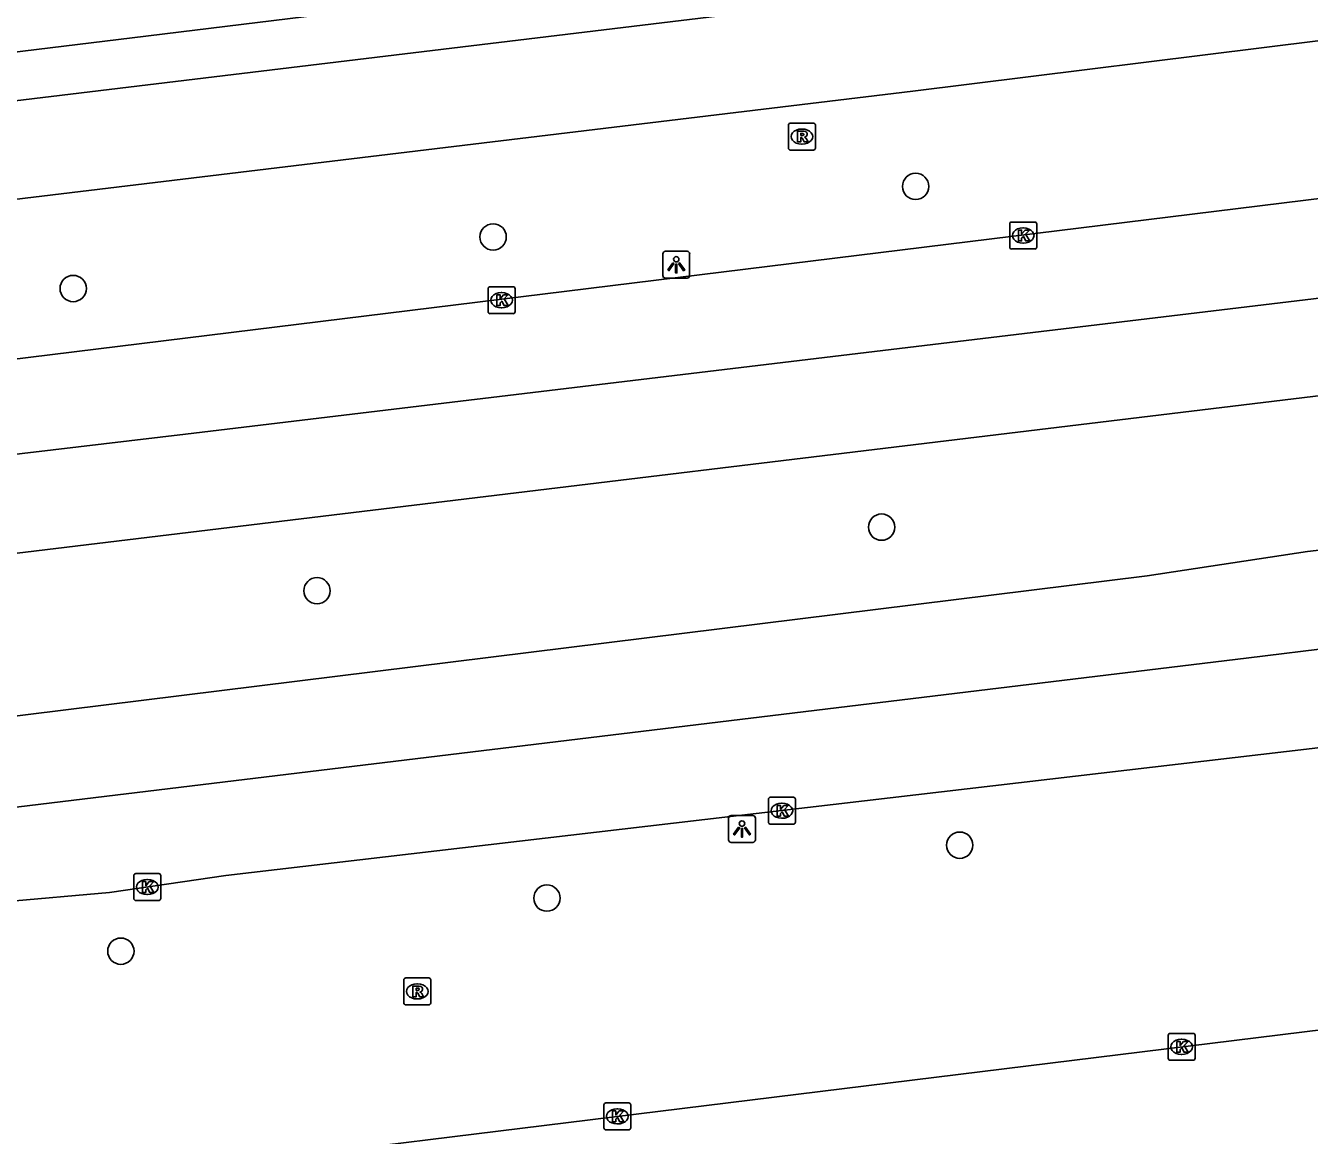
# Model space of a CAD drawing. Extents: x 161477 to 163040, y 383680 to 384868.
# Drawn here: x 162131.86 to 162179.52, y 384039.95 to 384081.15 of the extents above; entities that cross this region are included whole.
import ezdxf

# ---------------------------------------------------------------- set-up
doc = ezdxf.new("R2010")
doc.units = 0
for name, color, linetype in [('IMGEO_Boom', 7, 'Continuous'), ('IMGEO_Fietspad_gesloten', 7, 'Continuous'), ('IMGEO_Haag', 7, 'Continuous'), ('IMGEO_Kolk', 7, 'Continuous'), ('IMGEO_Lichtpunt', 7, 'Continuous'), ('IMGEO_Rijbaan_lokaal_gesloten', 7, 'Continuous'), ('IMGEO_Rioolput', 7, 'Continuous')]:
    doc.layers.add(name, color=color, linetype=linetype)

msp = doc.modelspace()

# ---------------------------------------------------------------- linework, layer by layer
at = {"layer": 'IMGEO_Boom'}
for centre in [(162164.903, 384075.182), (162149.218, 384073.304), (162133.629, 384071.389), (162163.64, 384062.529), (162142.68, 384060.167), (162166.539, 384050.719), (162151.216, 384048.755), (162135.398, 384046.783)]:
    msp.add_circle(centre, 0.489, dxfattribs=at)
at = {"layer": 'IMGEO_Fietspad_gesloten'}
for points in [[(162179.402, 384084.189), (162164.301, 384082.326), (162042.321, 384067.606)], [(161896.962, 384046.212), (161967.373, 384054.741), (162000, 384058.753), (162003.42, 384059.174), (162037.295, 384063.34), (162164.799, 384078.716), (162179.927, 384080.597)]]:
    msp.add_lwpolyline(points, dxfattribs=at)
at = {"layer": 'IMGEO_Haag'}
msp.add_lwpolyline([(162040.526, 384069.275), (162094.555, 384075.741), (162128.195, 384079.766), (162135.82, 384080.702), (162167.775, 384084.623), (162170.566, 384084.911), (162173.352, 384085.235), (162176.568, 384085.658), (162179.777, 384086.131), (162182.978, 384086.653), (162186.171, 384087.226), (162205.531, 384090.591), (162209.915, 384091.359), (162214.308, 384092.077), (162218.709, 384092.746), (162223.116, 384093.366), (162224.42, 384093.611), (162225.46, 384092.912)], dxfattribs=at)
at = {"layer": 'IMGEO_Kolk'}
for p, q in [((162168.395, 384072.931), (162168.395, 384073.783)), ((162168.47, 384073.857), (162169.322, 384073.857)), ((162168.883, 384073.637), (162168.908, 384073.637)), ((162169.396, 384073.783), (162169.396, 384072.931)), ((162168.906, 384073.077), (162168.881, 384073.077)), ((162169.322, 384072.857), (162168.47, 384072.857)), ((162149.031, 384070.53), (162149.031, 384071.382)), ((162149.106, 384071.456), (162149.958, 384071.456)), ((162149.519, 384071.236), (162149.544, 384071.236)), ((162150.032, 384071.382), (162150.032, 384070.53)), ((162149.542, 384070.676), (162149.517, 384070.676)), ((162149.958, 384070.456), (162149.106, 384070.456)), ((162159.512, 384052.498), (162160.364, 384052.498)), ((162159.437, 384051.572), (162159.437, 384052.424)), ((162159.925, 384052.278), (162159.95, 384052.278)), ((162160.438, 384052.424), (162160.438, 384051.572)), ((162159.948, 384051.718), (162159.923, 384051.718)), ((162160.364, 384051.498), (162159.512, 384051.498)), ((162135.954, 384049.665), (162136.806, 384049.665)), ((162135.879, 384048.739), (162135.879, 384049.591)), ((162136.367, 384049.445), (162136.392, 384049.445)), ((162136.88, 384049.591), (162136.88, 384048.739)), ((162136.806, 384048.665), (162135.954, 384048.665)), ((162136.39, 384048.885), (162136.365, 384048.885)), ((162174.277, 384042.805), (162174.277, 384043.657)), ((162174.352, 384043.731), (162175.204, 384043.731)), ((162174.765, 384043.511), (162174.79, 384043.511)), ((162175.278, 384043.657), (162175.278, 384042.805)), ((162174.788, 384042.951), (162174.763, 384042.951)), ((162175.204, 384042.731), (162174.352, 384042.731)), ((162153.328, 384040.223), (162153.328, 384041.075)), ((162153.403, 384041.149), (162154.255, 384041.149)), ((162154.329, 384041.075), (162154.329, 384040.223)), ((162153.816, 384040.929), (162153.841, 384040.929)), ((162154.255, 384040.149), (162153.403, 384040.149)), ((162153.839, 384040.369), (162153.814, 384040.369))]:
    msp.add_line(p, q, dxfattribs=at)
for points in [[(162168.395, 384072.931), (162168.395, 384073.783)], [(162168.47, 384073.857), (162169.322, 384073.857)], [(162168.716, 384073.557), (162168.839, 384073.557), (162168.839, 384073.406), (162168.969, 384073.557), (162169.133, 384073.557), (162168.987, 384073.406), (162169.14, 384073.157), (162168.988, 384073.157), (162168.903, 384073.321), (162168.839, 384073.254), (162168.839, 384073.157), (162168.716, 384073.157), (162168.716, 384073.557)], [(162169.396, 384073.783), (162169.396, 384072.931)], [(162169.322, 384072.857), (162168.47, 384072.857)], [(162149.031, 384070.53), (162149.031, 384071.382)], [(162149.106, 384071.456), (162149.958, 384071.456)], [(162149.352, 384071.156), (162149.475, 384071.156), (162149.475, 384071.005), (162149.605, 384071.156), (162149.769, 384071.156), (162149.623, 384071.005), (162149.776, 384070.756), (162149.624, 384070.756), (162149.539, 384070.92), (162149.475, 384070.853), (162149.475, 384070.756), (162149.352, 384070.756), (162149.352, 384071.156)], [(162150.032, 384071.382), (162150.032, 384070.53)], [(162149.958, 384070.456), (162149.106, 384070.456)], [(162159.512, 384052.498), (162160.364, 384052.498)], [(162159.437, 384051.572), (162159.437, 384052.424)], [(162159.758, 384052.198), (162159.881, 384052.198), (162159.881, 384052.047), (162160.011, 384052.198), (162160.175, 384052.198), (162160.029, 384052.047), (162160.182, 384051.798), (162160.03, 384051.798), (162159.945, 384051.962), (162159.881, 384051.895), (162159.881, 384051.798), (162159.758, 384051.798), (162159.758, 384052.198)], [(162160.438, 384052.424), (162160.438, 384051.572)], [(162160.364, 384051.498), (162159.512, 384051.498)], [(162135.954, 384049.665), (162136.806, 384049.665)], [(162135.879, 384048.739), (162135.879, 384049.591)], [(162136.2, 384049.365), (162136.323, 384049.365), (162136.323, 384049.214), (162136.453, 384049.365), (162136.617, 384049.365), (162136.471, 384049.214), (162136.624, 384048.965), (162136.472, 384048.965), (162136.387, 384049.129), (162136.323, 384049.062), (162136.323, 384048.965), (162136.2, 384048.965), (162136.2, 384049.365)], [(162136.88, 384049.591), (162136.88, 384048.739)], [(162136.806, 384048.665), (162135.954, 384048.665)], [(162174.277, 384042.805), (162174.277, 384043.657)], [(162174.352, 384043.731), (162175.204, 384043.731)], [(162174.598, 384043.431), (162174.721, 384043.431), (162174.721, 384043.28), (162174.851, 384043.431), (162175.015, 384043.431), (162174.869, 384043.28), (162175.022, 384043.031), (162174.87, 384043.031), (162174.785, 384043.195), (162174.721, 384043.128), (162174.721, 384043.031), (162174.598, 384043.031), (162174.598, 384043.431)], [(162175.278, 384043.657), (162175.278, 384042.805)], [(162175.204, 384042.731), (162174.352, 384042.731)], [(162153.328, 384040.223), (162153.328, 384041.075)], [(162153.403, 384041.149), (162154.255, 384041.149)], [(162154.329, 384041.075), (162154.329, 384040.223)], [(162153.649, 384040.849), (162153.772, 384040.849), (162153.772, 384040.698), (162153.902, 384040.849), (162154.066, 384040.849), (162153.92, 384040.698), (162154.073, 384040.449), (162153.921, 384040.449), (162153.836, 384040.613), (162153.772, 384040.546), (162153.772, 384040.449), (162153.649, 384040.449), (162153.649, 384040.849)], [(162154.255, 384040.149), (162153.403, 384040.149)]]:
    msp.add_lwpolyline(points, dxfattribs=at)
for centre, start, end in [((162168.472, 384073.781), 91.552, 178.448), ((162168.472, 384073.781), 91.552, 178.448), ((162169.32, 384073.781), 1.552, 88.448), ((162169.32, 384073.781), 1.552, 88.448), ((162168.472, 384072.933), 181.552, 268.448), ((162168.472, 384072.933), 181.552, 268.448), ((162169.32, 384072.933), 271.552, 358.448), ((162169.32, 384072.933), 271.552, 358.448), ((162149.108, 384071.38), 91.552, 178.448), ((162149.108, 384071.38), 91.552, 178.448), ((162149.956, 384071.38), 1.552, 88.448), ((162149.956, 384071.38), 1.552, 88.448), ((162149.108, 384070.532), 181.552, 268.448), ((162149.108, 384070.532), 181.552, 268.448), ((162149.956, 384070.532), 271.552, 358.448), ((162149.956, 384070.532), 271.552, 358.448), ((162159.514, 384052.422), 91.552, 178.448), ((162159.514, 384052.422), 91.552, 178.448), ((162160.362, 384052.422), 1.552, 88.448), ((162160.362, 384052.422), 1.552, 88.448), ((162159.514, 384051.574), 181.552, 268.448), ((162159.514, 384051.574), 181.552, 268.448), ((162160.362, 384051.574), 271.552, 358.448), ((162160.362, 384051.574), 271.552, 358.448), ((162135.956, 384049.589), 91.552, 178.448), ((162135.956, 384049.589), 91.552, 178.448), ((162136.804, 384049.589), 1.552, 88.448), ((162136.804, 384049.589), 1.552, 88.448), ((162135.956, 384048.741), 181.552, 268.448), ((162135.956, 384048.741), 181.552, 268.448), ((162136.804, 384048.741), 271.552, 358.448), ((162136.804, 384048.741), 271.552, 358.448), ((162174.354, 384043.655), 91.552, 178.448), ((162174.354, 384043.655), 91.552, 178.448), ((162175.202, 384043.655), 1.552, 88.448), ((162175.202, 384043.655), 1.552, 88.448), ((162174.354, 384042.807), 181.552, 268.448), ((162174.354, 384042.807), 181.552, 268.448), ((162175.202, 384042.807), 271.552, 358.448), ((162175.202, 384042.807), 271.552, 358.448), ((162153.405, 384041.073), 91.552, 178.448), ((162153.405, 384041.073), 91.552, 178.448), ((162154.253, 384041.073), 1.552, 88.448), ((162154.253, 384041.073), 1.552, 88.448), ((162153.405, 384040.225), 181.552, 268.448), ((162153.405, 384040.225), 181.552, 268.448), ((162154.253, 384040.225), 271.552, 358.448), ((162154.253, 384040.225), 271.552, 358.448)]:
    msp.add_arc(centre, 0.0765, start, end, dxfattribs=at)
for centre, major_axis, ratio, start_param, end_param in [((162168.882, 384073.357), (-0.387, 0.002), 0.722429, 4.712389, 7.853982), ((162168.907, 384073.357), (-0.39, 0.002), 0.717154, 1.570796, 4.712389), ((162149.518, 384070.956), (-0.387, 0.002), 0.722429, 4.712389, 7.853982), ((162149.543, 384070.956), (-0.39, 0.002), 0.717154, 1.570796, 4.712389), ((162159.924, 384051.998), (-0.387, 0.002), 0.722429, 4.712389, 7.853982), ((162159.949, 384051.998), (-0.39, 0.002), 0.717154, 1.570796, 4.712389), ((162136.366, 384049.165), (-0.387, 0.002), 0.722429, 4.712389, 7.853982), ((162136.391, 384049.165), (-0.39, 0.002), 0.717154, 1.570796, 4.712389), ((162174.764, 384043.231), (-0.387, 0.002), 0.722429, 4.712389, 7.853982), ((162174.789, 384043.231), (-0.39, 0.002), 0.717154, 1.570796, 4.712389), ((162153.815, 384040.649), (-0.387, 0.002), 0.722429, 4.712389, 7.853982), ((162153.84, 384040.649), (-0.39, 0.002), 0.717154, 1.570796, 4.712389)]:
    msp.add_ellipse(centre, major_axis=major_axis, ratio=ratio, start_param=start_param, end_param=end_param, dxfattribs=at)
at = {"layer": 'IMGEO_Lichtpunt'}
for p, q in [((162155.518, 384072.677), (162155.518, 384071.87)), ((162155.518, 384072.677), (162155.518, 384071.87)), ((162156.42, 384072.772), (162155.612, 384072.772)), ((162156.42, 384072.772), (162155.612, 384072.772)), ((162156.514, 384071.87), (162156.514, 384072.677)), ((162156.514, 384071.87), (162156.514, 384072.677)), ((162155.612, 384071.776), (162156.42, 384071.776)), ((162155.612, 384071.776), (162156.42, 384071.776)), ((162157.958, 384051.725), (162157.958, 384050.918)), ((162157.958, 384051.725), (162157.958, 384050.918)), ((162158.86, 384051.82), (162158.052, 384051.82)), ((162158.86, 384051.82), (162158.052, 384051.82)), ((162158.954, 384050.918), (162158.954, 384051.725)), ((162158.954, 384050.918), (162158.954, 384051.725)), ((162158.052, 384050.824), (162158.86, 384050.824)), ((162158.052, 384050.824), (162158.86, 384050.824))]:
    msp.add_line(p, q, dxfattribs=at)
for points in [[(162155.892, 384072.341), (162155.931, 384072.313), (162155.743, 384072.051), (162155.705, 384072.078), (162155.892, 384072.341)], [(162155.994, 384072.293), (162156.041, 384072.293), (162156.041, 384071.971), (162155.994, 384071.971), (162155.994, 384072.293)], [(162156.104, 384072.313), (162156.142, 384072.34), (162156.329, 384072.078), (162156.29, 384072.05), (162156.104, 384072.313)], [(162158.332, 384051.389), (162158.371, 384051.361), (162158.183, 384051.099), (162158.145, 384051.126), (162158.332, 384051.389)], [(162158.434, 384051.341), (162158.481, 384051.341), (162158.481, 384051.019), (162158.434, 384051.019), (162158.434, 384051.341)], [(162158.544, 384051.361), (162158.582, 384051.388), (162158.769, 384051.126), (162158.73, 384051.098), (162158.544, 384051.361)]]:
    msp.add_lwpolyline(points, dxfattribs=at)
for centre in [(162156.017, 384072.475), (162158.457, 384051.523)]:
    msp.add_circle(centre, 0.0994, dxfattribs=at)
for centre, start, end in [((162155.612, 384072.677), 90, 180), ((162155.612, 384072.677), 90, 180), ((162156.42, 384072.677), 0, 90), ((162156.42, 384072.677), 0, 90), ((162155.612, 384071.87), 180, 270), ((162155.612, 384071.87), 180, 270), ((162156.42, 384071.87), 270, 0), ((162156.42, 384071.87), 270, 360), ((162158.052, 384051.725), 90, 180), ((162158.052, 384051.725), 90, 180), ((162158.86, 384051.725), 0, 90), ((162158.86, 384051.725), 0, 90), ((162158.052, 384050.918), 180, 270), ((162158.052, 384050.918), 180, 270), ((162158.86, 384050.918), 270, 0), ((162158.86, 384050.918), 270, 360)]:
    msp.add_arc(centre, 0.0946, start, end, dxfattribs=at)
at = {"layer": 'IMGEO_Rijbaan_lokaal_gesloten'}
for points in [[(162246.408, 384079.189), (162227.626, 384076.889), (162181.187, 384071.188), (162137.796, 384065.987), (162093.056, 384060.636), (162050.016, 384055.235), (162024.421, 384052.135), (162005.138, 384049.833), (161993.828, 384048.483), (161960.735, 384044.482), (161945.288, 384042.532), (161917.195, 384039.231), (161895.749, 384036.581), (161871.905, 384033.68), (161827.864, 384028.429), (161795.621, 384024.429), (161753.08, 384019.028), (161721.837, 384015.377), (161706.74, 384013.577), (161696.893, 384013.027), (161694.855, 384012.926)], [(162212.301, 384078.633), (162208.493, 384078.157), (162202.261, 384077.434), (162184.31, 384075.274), (162130.338, 384068.624), (162112.945, 384066.661), (162090.69, 384063.861), (162061.99, 384060.529), (162004.465, 384053.494)], [(162005.779, 384046.356), (162186.915, 384068.26), (162246.983, 384075.474)], [(162247.846, 384069.907), (162195.789, 384063.545), (162179.444, 384061.624), (162173.495, 384060.723), (162097.498, 384051.298), (162006.847, 384040.554)], [(161696.618, 383999.076), (161717.081, 384001.544), (161768.879, 384007.897), (161825.477, 384014.75), (161917.35, 384025.954), (162007.495, 384037.033), (162008.923, 384037.209), (162102.422, 384048.613), (162177.172, 384057.667), (162248.391, 384066.39)], [(162248.941, 384062.845), (162201.441, 384057.009), (162179.625, 384054.308), (162139.298, 384049.588), (162134.982, 384048.963), (162131.051, 384048.617), (162073.42, 384041.498), (162051.67, 384038.989), (162036.516, 384037.016), (162009.54, 384033.893)], [(162234.886, 384050.639), (161987.776, 384020.184)]]:
    msp.add_lwpolyline(points, dxfattribs=at)
at = {"layer": 'IMGEO_Rioolput'}
for p, q in [((162160.18, 384076.606), (162160.18, 384077.458)), ((162160.255, 384077.532), (162161.107, 384077.532)), ((162160.668, 384077.312), (162160.693, 384077.312)), ((162161.181, 384077.458), (162161.181, 384076.606)), ((162161.107, 384076.532), (162160.255, 384076.532)), ((162160.691, 384076.752), (162160.666, 384076.752)), ((162145.977, 384045.789), (162146.829, 384045.789)), ((162145.902, 384044.863), (162145.902, 384045.715)), ((162146.39, 384045.569), (162146.415, 384045.569)), ((162146.903, 384045.715), (162146.903, 384044.863)), ((162146.413, 384045.009), (162146.388, 384045.009)), ((162146.829, 384044.789), (162145.977, 384044.789))]:
    msp.add_line(p, q, dxfattribs=at)
for points in [[(162160.18, 384076.606), (162160.18, 384077.458)], [(162160.255, 384077.532), (162161.107, 384077.532)], [(162161.181, 384077.458), (162161.181, 384076.606)], [(162160.769, 384077.23), (162160.517, 384077.232), (162160.517, 384076.832)], [(162160.517, 384076.832), (162160.641, 384076.832), (162160.641, 384076.994), (162160.652, 384076.994)], [(162160.695, 384077.151), (162160.641, 384077.151), (162160.641, 384077.07)], [(162160.641, 384077.07), (162160.693, 384077.07)], [(162160.699, 384076.965), (162160.77, 384076.832), (162160.91, 384076.832), (162160.845, 384076.958)], [(162161.107, 384076.532), (162160.255, 384076.532)], [(162145.977, 384045.789), (162146.829, 384045.789)], [(162145.902, 384044.863), (162145.902, 384045.715)], [(162146.491, 384045.487), (162146.239, 384045.489), (162146.239, 384045.089)], [(162146.417, 384045.408), (162146.363, 384045.408), (162146.363, 384045.327)], [(162146.363, 384045.327), (162146.415, 384045.327)], [(162146.903, 384045.715), (162146.903, 384044.863)], [(162146.239, 384045.089), (162146.363, 384045.089), (162146.363, 384045.251), (162146.374, 384045.251)], [(162146.421, 384045.222), (162146.492, 384045.089), (162146.632, 384045.089), (162146.567, 384045.215)], [(162146.829, 384044.789), (162145.977, 384044.789)]]:
    msp.add_lwpolyline(points, dxfattribs=at)
for centre, radius, start, end in [((162160.257, 384077.456), 0.0765, 91.552, 178.448), ((162160.257, 384077.456), 0.0765, 91.552, 178.448), ((162161.105, 384077.456), 0.0765, 1.552, 88.448), ((162161.105, 384077.456), 0.0765, 1.552, 88.448), ((162160.651, 384076.941), 0.0533, 26.0293, 88.6989), ((162160.677, 384077.259), 0.19, 274.7715, 282.9687), ((162160.701, 384077.055), 0.0964, 77.0061, 93.1865), ((162160.715, 384077.112), 0.0378, 276.6634, 79.6772), ((162160.768, 384077.12), 0.109, 350.3612, 89.416), ((162160.766, 384077.12), 0.112, 277.5842, 350.9817), ((162160.75, 384076.905), 0.108, 29.5134, 73.7905), ((162160.257, 384076.608), 0.0765, 181.552, 268.448), ((162160.257, 384076.608), 0.0765, 181.552, 268.448), ((162161.105, 384076.608), 0.0765, 271.552, 358.448), ((162161.105, 384076.608), 0.0765, 271.552, 358.448), ((162145.979, 384045.713), 0.0765, 91.552, 178.448), ((162145.979, 384045.713), 0.0765, 91.552, 178.448), ((162146.827, 384045.713), 0.0765, 1.552, 88.448), ((162146.827, 384045.713), 0.0765, 1.552, 88.448), ((162146.399, 384045.516), 0.19, 274.7715, 282.9687), ((162146.423, 384045.312), 0.0964, 77.0061, 93.1865), ((162146.437, 384045.369), 0.0378, 276.6634, 79.6772), ((162146.49, 384045.377), 0.109, 350.3612, 89.416), ((162146.488, 384045.377), 0.112, 277.5842, 350.9817), ((162145.979, 384044.865), 0.0765, 181.552, 268.448), ((162145.979, 384044.865), 0.0765, 181.552, 268.448), ((162146.373, 384045.198), 0.0533, 26.0293, 88.6989), ((162146.472, 384045.162), 0.108, 29.5134, 73.7905), ((162146.827, 384044.865), 0.0765, 271.552, 358.448), ((162146.827, 384044.865), 0.0765, 271.552, 358.448)]:
    msp.add_arc(centre, radius, start, end, dxfattribs=at)
for centre, major_axis, ratio, start_param, end_param in [((162160.667, 384077.032), (-0.387, 0.002), 0.722429, 4.712389, 7.853982), ((162160.692, 384077.032), (-0.39, 0.002), 0.717154, 1.570796, 4.712389), ((162146.389, 384045.289), (-0.387, 0.002), 0.722429, 4.712389, 7.853982), ((162146.414, 384045.289), (-0.39, 0.002), 0.717154, 1.570796, 4.712389)]:
    msp.add_ellipse(centre, major_axis=major_axis, ratio=ratio, start_param=start_param, end_param=end_param, dxfattribs=at)

doc.saveas('drawing.dxf')
